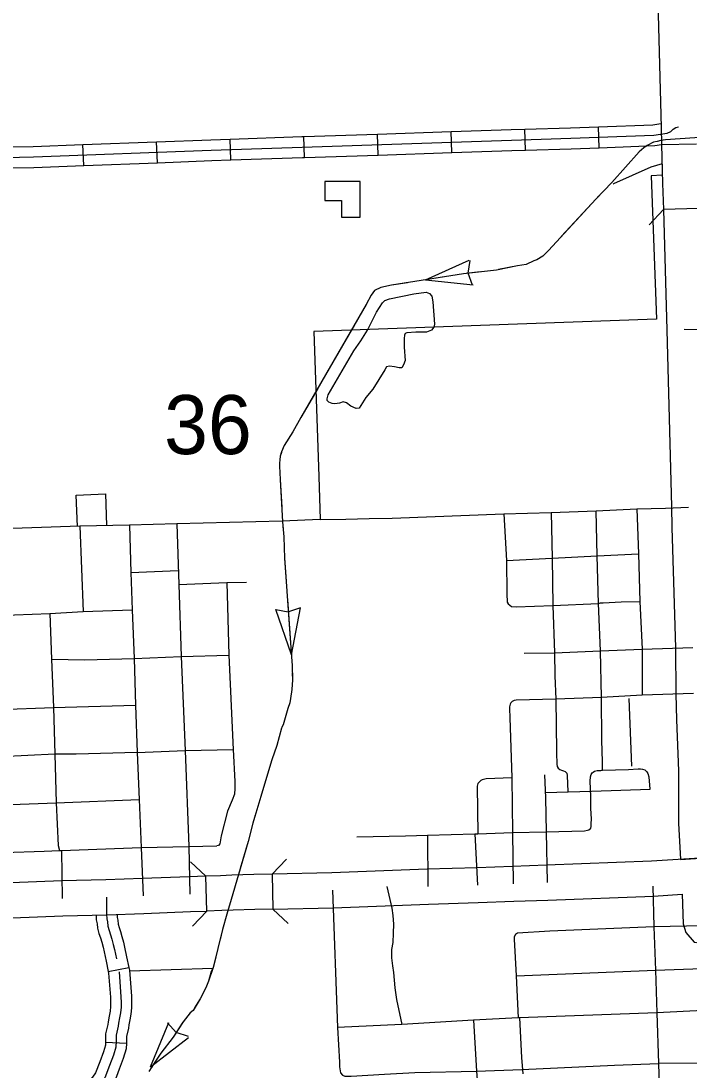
# Model space of a CAD drawing. Extents: x 1164457 to 1439835, y 1590918 to 1773502.
# Drawn here: x 1293538 to 1298324, y 1633633 to 1641151 of the extents above; entities that cross this region are included whole.
import ezdxf

# ---------------------------------------------------------------- set-up
doc = ezdxf.new("R2010")
doc.units = 0
for name, color, linetype in [('Level 15', 7, 'Continuous'), ('Level 32', 7, 'Continuous'), ('Level 33', 7, 'Continuous'), ('Level 34', 7, 'Continuous'), ('Level 35', 7, 'Continuous'), ('Level 37', 7, 'Continuous'), ('Level 43', 7, 'Continuous'), ('Level 5', 7, 'Continuous'), ('Level 58', 7, 'Continuous'), ('Level 6', 7, 'Continuous')]:
    doc.layers.add(name, color=color, linetype=linetype)

msp = doc.modelspace()

# ---------------------------------------------------------------- linework, layer by layer
at = {"layer": 'Level 15'}
for points in [[(1298022.4, 1644259), (1298123.5, 1640388.7), (1298126.8, 1640265.4), (1298376.7, 1640272.2)], [(1298126.8, 1640265.4), (1298134.3, 1639987.1), (1298141.4, 1639800.3)], [(1298513.3, 1635164.1), (1298499.6, 1635413.1), (1298499.8, 1635787.6), (1298484.8, 1636155.1), (1298480.5, 1636337.1), (1298476.5, 1636667.6), (1298463.9, 1637142.9), (1298451.5, 1637530.8), (1298447.9, 1637680.7), (1298415.1, 1638944.2), (1298391.3, 1639807.5), (1298141.4, 1639800.3)], [(1298141.4, 1639800.3), (1298165.2, 1638937.6), (1298197.9, 1637674.4), (1298201.6, 1637523.8), (1298214, 1637135.6), (1298226.5, 1636662.8), (1298230.6, 1636332.7), (1298234.9, 1636147.1), (1298249.8, 1635782.5), (1298249.6, 1635406.4), (1298263.8, 1635147.9), (1298513.3, 1635164.1)], [(1299709.5, 1634089.1), (1299713.1, 1634128.9), (1299731.6, 1634191.5), (1299764.3, 1634252.6), (1299823.2, 1634311.7), (1299430.5, 1634513.2), (1299110.4, 1634682.9), (1298975, 1634756), (1298917.6, 1634774.7), (1298863.9, 1634781.5), (1298775.7, 1634787.8), (1298686.6, 1634787.1), (1298587.9, 1634789.5), (1298548.2, 1634788.5), (1298528.1, 1634789.4), (1298516.2, 1635164.2), (1298056.3, 1635134.5), (1297302.4, 1635106.3), (1297059.9, 1635097.3), (1296805.9, 1635087.8), (1296448.4, 1635077.9), (1295766.2, 1635051.5), (1295337.8, 1635042.2)], [(1295337.8, 1635042.2), (1295207.1, 1635039.3), (1295049, 1635035.2), (1294967, 1635030.6), (1294862.8, 1635027.5)], [(1295337.8, 1635042.2), (1295343.3, 1634792.2), (1295773.7, 1634801.6), (1296456.7, 1634828), (1296814, 1634837.9), (1297069.3, 1634847.5), (1297311.7, 1634856.5), (1298069.1, 1634884.8), (1298274.5, 1634898.1), (1298281.3, 1634685.8), (1298300.3, 1634623.8), (1298360.7, 1634555.9), (1298432.6, 1634544.9), (1298463.5, 1634541.9), (1298546, 1634538.3), (1298588.1, 1634539.5), (1298684.6, 1634537.1), (1298767.8, 1634537.8), (1298839.2, 1634532.6), (1298862.6, 1634529.7), (1298876.1, 1634525.3), (1298992.5, 1634462.4), (1299314.9, 1634291.5), (1299709.5, 1634089.1)], [(1294870.3, 1634777.6), (1294862.8, 1635027.5), (1294743.4, 1635023.9), (1294410.1, 1635010.5), (1294147.1, 1635001.7), (1293830.1, 1634993.2), (1293285.2, 1634972.7), (1293076, 1634969.7), (1292619.8, 1634946.4), (1290592.7, 1634878.6)], [(1290592.7, 1634878.6), (1290601, 1634628.8), (1292630.4, 1634696.6), (1293084.1, 1634719.8), (1293291.7, 1634722.8), (1293838.2, 1634743.4), (1294154.6, 1634751.8), (1294419.3, 1634760.7), (1294752.1, 1634774.1), (1294870.3, 1634777.6)], [(1295343.3, 1634792.2), (1295213.1, 1634789.4), (1295059.1, 1634785.3), (1294977.6, 1634780.8), (1294870.3, 1634777.6)]]:
    msp.add_lwpolyline(points, dxfattribs=at)
at = {"layer": 'Level 32'}
for p, q in [((1297153.2, 1640226.3), (1297148.7, 1640376.2)), ((1297681.5, 1640243.6), (1297675.8, 1640393.5)), ((1295042.6, 1640155.6), (1295037.6, 1640305.6)), ((1295570.3, 1640173.4), (1295565.3, 1640323.3)), ((1296098, 1640191.2), (1296093, 1640341.1)), ((1296625.7, 1640208.9), (1296620.7, 1640358.9)), ((1293987.7, 1640116.4), (1293982, 1640266.3)), ((1294515.3, 1640136.3), (1294509.6, 1640286.2)), ((1294164.1, 1634344), (1294311.1, 1634374)), ((1294144.1, 1633838.9), (1294293.9, 1633831.8))]:
    msp.add_line(p, q, dxfattribs=at)
for points in [[(1292929.3, 1640161.1), (1293627.3, 1640177.8), (1294901.9, 1640225.9), (1295551.7, 1640247.8), (1297052.5, 1640298.3), (1297477.1, 1640311), (1298072.3, 1640333.4), (1298167.4, 1640347), (1298194.4, 1640359), (1298210.9, 1640377), (1298228.9, 1640389), (1298248.4, 1640392)], [(1296620.7, 1640358.9), (1297050.1, 1640373.3), (1297148.7, 1640376.2)], [(1297148.7, 1640376.2), (1297474.6, 1640386), (1297675.8, 1640393.5)], [(1297675.8, 1640393.5), (1298065.6, 1640408.2), (1298122.7, 1640416.4)], [(1294509.6, 1640286.2), (1294899.2, 1640300.9), (1295037.6, 1640305.6)], [(1295037.6, 1640305.6), (1295549.2, 1640322.8), (1295565.3, 1640323.3)], [(1295565.3, 1640323.3), (1296093, 1640341.1)], [(1296093, 1640341.1), (1296620.7, 1640358.9)], [(1293455.4, 1640248.7), (1293625, 1640252.8), (1293982, 1640266.3)], [(1293982, 1640266.3), (1294509.6, 1640286.2)], [(1296625.7, 1640208.9), (1297054.9, 1640223.4), (1297153.2, 1640226.3)], [(1297153.2, 1640226.3), (1297479.6, 1640236), (1297681.5, 1640243.6)], [(1297681.5, 1640243.6), (1298079.1, 1640258.6), (1298126.8, 1640265.4)], [(1294515.3, 1640136.3), (1294904.6, 1640151), (1295042.6, 1640155.6)], [(1295042.6, 1640155.6), (1295554.2, 1640172.9), (1295570.3, 1640173.4)], [(1295570.3, 1640173.4), (1296098, 1640191.2)], [(1296098, 1640191.2), (1296625.7, 1640208.9)], [(1293459, 1640098.8), (1293629.6, 1640102.9), (1293987.7, 1640116.4)], [(1293987.7, 1640116.4), (1294515.3, 1640136.3)], [(1294150.8, 1634876.7), (1294150.5, 1634784), (1294151.2, 1634756.2), (1294152.5, 1634723.1), (1294157.5, 1634699.5), (1294161.4, 1634670), (1294169.2, 1634638.6), (1294179.6, 1634608.7), (1294189.1, 1634576), (1294199, 1634537.8), (1294207.6, 1634502.9), (1294222.1, 1634434.8)], [(1294076.4, 1634749.7), (1294077.9, 1634713.9), (1294083.5, 1634686.9), (1294087.6, 1634656), (1294097.3, 1634617.2), (1294108.1, 1634585.9), (1294116.8, 1634556.1), (1294126.3, 1634519.5), (1294134.5, 1634486.1), (1294148.7, 1634419.4), (1294164.1, 1634344)], [(1294226.3, 1634754.2), (1294227.2, 1634732.4), (1294231.4, 1634712.1), (1294235.2, 1634684.1), (1294241.2, 1634659.9), (1294251.1, 1634631.4), (1294261.4, 1634595.9), (1294271.7, 1634556.2), (1294280.7, 1634519.7), (1294295.5, 1634450.1), (1294311.1, 1634374)], [(1294311.1, 1634374), (1294315.2, 1634354.1), (1294329.5, 1634167.3), (1294330.2, 1634123.7), (1294330.2, 1634086), (1294325.1, 1634039.4), (1294318.4, 1634000), (1294312.2, 1633963), (1294309, 1633938.6), (1294294.3, 1633879.8), (1294294.6, 1633847.1), (1294293.9, 1633831.8)], [(1294164.1, 1634344), (1294166.3, 1634333.3), (1294179.6, 1634160.3), (1294180.2, 1634122.4), (1294180.2, 1634094.2), (1294176.5, 1634060.2), (1294170.5, 1634024.9), (1294163.8, 1633985.2), (1294161.4, 1633966.7), (1294144.1, 1633897.5), (1294144.6, 1633850), (1294144.1, 1633838.9)], [(1294240.7, 1634343.7), (1294254.5, 1634163.8), (1294255.2, 1634123), (1294255.2, 1634090.1), (1294250.8, 1634049.8), (1294244.4, 1634012.4), (1294238, 1633974.1), (1294235.2, 1633952.7), (1294219.2, 1633888.6)], [(1294219.2, 1633888.6), (1294219.6, 1633848.5), (1294217.5, 1633803.8), (1294200.4, 1633746.2), (1294172.7, 1633671.6), (1294138.6, 1633584.1), (1294110.9, 1633543.6), (1294083.2, 1633511.6), (1294057.6, 1633496.7), (1294023.5, 1633490.3), (1293808.2, 1633492.4), (1293752.8, 1633488.2), (1293720.8, 1633481.8), (1293678.2, 1633469), (1293616.3, 1633428.5), (1293578, 1633387.9), (1293537.5, 1633356), (1293507.6, 1633349.6), (1293465, 1633347.4)], [(1294293.9, 1633831.8), (1294292, 1633791.2), (1294271.6, 1633722.5), (1294242.8, 1633644.9), (1294205.4, 1633548.9), (1294170.4, 1633497.7), (1294131.7, 1633453.1), (1294084.2, 1633425.4), (1294030.1, 1633415.2), (1293915.6, 1633416.4)], [(1294144.1, 1633838.9), (1294143, 1633816.4), (1294129.2, 1633769.9), (1294102.6, 1633698.2), (1294071.9, 1633619.4), (1294051.4, 1633589.5), (1294034.6, 1633570.1), (1294031, 1633568), (1294016.9, 1633565.4), (1293917.1, 1633566.4)]]:
    msp.add_lwpolyline(points, dxfattribs=at)
at = {"layer": 'Level 33'}
for points in [[(1299376.7, 1638932.3), (1299029.4, 1638932.3), (1298290.2, 1638940.9)], [(1296997.1, 1637622.1), (1297337.5, 1637630.7), (1297659.5, 1637643), (1297951.2, 1637657.4), (1298155.4, 1637662.3), (1298321.3, 1637670.6)], [(1295681.5, 1637580.2), (1295864.8, 1637584.7), (1296032.7, 1637587.7), (1296197.2, 1637590.8), (1296997.1, 1637622.1)], [(1295943.4, 1635309.6), (1296293.2, 1635316.2), (1296450.1, 1635320.3), (1296789, 1635331), (1296812, 1635331.8), (1297058.4, 1635340.9), (1297301.6, 1635344.3), (1297575.8, 1635353.3), (1297597.2, 1635356.2), (1297606.1, 1635358.9), (1297620.2, 1635370.1), (1297623.1, 1635382.5), (1297623.3, 1635401.8), (1297624.9, 1635438.7), (1297619.8, 1635511.1), (1297620.4, 1635597.8), (1297615.2, 1635708.8), (1297617.4, 1635738.4), (1297623, 1635755.7), (1297630.4, 1635766.3), (1297636.5, 1635771.7), (1297645.8, 1635779.1), (1297665.5, 1635783.9), (1297692.6, 1635784.7), (1297698.3, 1635785.7), (1297704.9, 1635785.7), (1297704.3, 1635845.4), (1297699.6, 1636000.5), (1297695.9, 1636307.2), (1297690.5, 1636641.4), (1297675.8, 1636980.8), (1297665.5, 1637322), (1297659.5, 1637643)], [(1297337.5, 1637630.7), (1297343.2, 1637304), (1297348.2, 1636965), (1297360.2, 1636627.7), (1297362.7, 1636461), (1297369.9, 1636294.6), (1297374.9, 1635920.1), (1297375.3, 1635886), (1297376.5, 1635854.4), (1297376.2, 1635830.7), (1297379.4, 1635812.1), (1297385.6, 1635801), (1297397.5, 1635790.3), (1297411, 1635787), (1297425.8, 1635782.5), (1297437.7, 1635776.7), (1297447.6, 1635765.6), (1297452.1, 1635747.2), (1297455, 1635631.6)], [(1293960.9, 1637532.7), (1293984.9, 1636923.4)], [(1294315, 1637541.9), (1294326.3, 1637202.6), (1294334.7, 1636935.3), (1294348.5, 1636585.7), (1294359.8, 1636251.3), (1294371.8, 1635912.7), (1294385.3, 1635577.4), (1294399.6, 1635231.7), (1294414.7, 1634885.6)], [(1294654.4, 1637551), (1294668.6, 1637117.1), (1294687, 1636600.7), (1294715.5, 1635928.4), (1294739.8, 1635239.2), (1294747.7, 1634899)], [(1297015.6, 1637288.4), (1297343.2, 1637304), (1297665.5, 1637322), (1297961.1, 1637334.6)], [(1295012.9, 1637129.6), (1295026.3, 1636610.9), (1295059.2, 1635935.7), (1295070, 1635704.3), (1295071.3, 1635656.1), (1295067.2, 1635615.8), (1295051, 1635572.2), (1295018.7, 1635491.9), (1294971.9, 1635317), (1294962.1, 1635258.5), (1294952.4, 1635246.5), (1294941.9, 1635245.7)], [(1297348.2, 1636965), (1297675.8, 1636980.8), (1297690.5, 1636983.5), (1297709.5, 1636985.7), (1297838.3, 1636991.1), (1297972.8, 1636994.3)], [(1297972.8, 1636994.3), (1297988.3, 1636653.2), (1297988.5, 1636324.6)], [(1293032.5, 1636883.6), (1293363.7, 1636894.1), (1293744.9, 1636909.2), (1293984.9, 1636923.4), (1294334.7, 1636935.3)], [(1293744.9, 1636909.2), (1293756.5, 1636580.9), (1293770.5, 1636236.2), (1293781.6, 1635902.2), (1293790, 1635553.7), (1293803.9, 1635246.9), (1293814.4, 1635211.7)], [(1297988.3, 1636653.2), (1298351.5, 1636665.2)], [(1293756.5, 1636580.9), (1293996.7, 1636577.3), (1294348.5, 1636585.7)], [(1298355.5, 1636334.9), (1297988.5, 1636324.6), (1297695.9, 1636307.2), (1297369.9, 1636294.6), (1297084.8, 1636288.8), (1297071.6, 1636285.5), (1297057.4, 1636279), (1297047.3, 1636269.3), (1297042.8, 1636260.1), (1297039, 1636239.5), (1297039, 1636226), (1297039.9, 1636163.3), (1297055.2, 1635732.6), (1297058.4, 1635340.9), (1297064.6, 1634972.4)], [(1293043.7, 1636211.9), (1293378.6, 1636221.7), (1293770.5, 1636236.2), (1294359.8, 1636251.3)], [(1294371.8, 1635912.7), (1293933.8, 1635901.1), (1293781.6, 1635902.2), (1293393.2, 1635882.7), (1293062.1, 1635871.1)], [(1294371.8, 1635912.7), (1294715.5, 1635928.4), (1295059.2, 1635935.7)], [(1297289.9, 1635752.2), (1297296.3, 1635587.3), (1297301.6, 1635344.3), (1297307, 1634981.4)], [(1297295.5, 1635626), (1297459.2, 1635631.8), (1297625.3, 1635636.6), (1298046.4, 1635649.9)], [(1293402.6, 1635539.2), (1293790, 1635553.7), (1294385.3, 1635577.4)], [(1296450.1, 1635320.3), (1296452.6, 1634953)], [(1296789, 1635331), (1296809.9, 1634962.9)], [(1293081.9, 1635191), (1293415.2, 1635198.2), (1293705.5, 1635207.1), (1293814.4, 1635211.7), (1293829.4, 1635211.7)], [(1293829.4, 1635211.7), (1294399.6, 1635231.7), (1294739.8, 1635239.2), (1294941.9, 1635245.7)], [(1293829.4, 1635211.7), (1293834.2, 1634868.3)], [(1295769.9, 1634926.5), (1295806.8, 1633943.1), (1295820.3, 1633696.2), (1295819.2, 1633662.1), (1295826.7, 1633620.5), (1295841.4, 1633603.3), (1295858.6, 1633596), (1295904.5, 1633596), (1296143.2, 1633609.9), (1296359.6, 1633622.6), (1296801.4, 1633632.1), (1297127.5, 1633643.1), (1297790.9, 1633673.7), (1298104.7, 1633685.4)], [(1296160.3, 1634954.4), (1296195.7, 1634797.5), (1296202.2, 1634745.6), (1296206.1, 1634684.5), (1296205.2, 1634620.2), (1296201.4, 1634552.7), (1296192.8, 1634502.1), (1296192.8, 1634442.4), (1296199.2, 1634385.9), (1296206.6, 1634337.9), (1296217.3, 1634227), (1296228, 1634143.9), (1296266.3, 1633966.1)], [(1298064.2, 1634956.1), (1298072.2, 1634665.7), (1298082.9, 1634354.7), (1298092.8, 1634047.9), (1298104.7, 1633685.4), (1298113.7, 1633444.9), (1298118.3, 1633194.4), (1298120.5, 1633091.9), (1298129.6, 1632838.2), (1298131.4, 1632820.7), (1298141.4, 1632782.9), (1298147.9, 1632776), (1298179, 1632758.5), (1298215.6, 1632741.6), (1298451.2, 1632624.6), (1298769.7, 1632465.3), (1299090.2, 1632301.4), (1299242.3, 1632216.6), (1299353.3, 1632159.1)], [(1298424.1, 1634672.7), (1298072.2, 1634665.7), (1297326, 1634634.6), (1297095.6, 1634619.8), (1297080.8, 1634610.8), (1297072.2, 1634593.5), (1297072.2, 1634576.3), (1297086.5, 1634313.3), (1297099.7, 1634013.3)], [(1297086.5, 1634313.3), (1298082.9, 1634354.7), (1298417.7, 1634366.2)], [(1298425.9, 1634065.3), (1298092.8, 1634047.9), (1297110, 1634013.3), (1297099.7, 1634013.3), (1296779.7, 1633996), (1296266.3, 1633966.1), (1295806.8, 1633943.1)], [(1296779.7, 1633996), (1296801.4, 1633632.1), (1296811.5, 1633507.1), (1296810.6, 1633461.9), (1296803.5, 1633419.9), (1296786.4, 1633347.4), (1296766.5, 1633282.7), (1296711.8, 1633075.9), (1296706.5, 1633045), (1296692.7, 1632964), (1296677.5, 1632457.6)], [(1297110, 1634013.3), (1297123.1, 1633729), (1297133.9, 1633611.2)]]:
    msp.add_lwpolyline(points, dxfattribs=at)
at = {"layer": 'Level 34'}
for points in [[(1296997.1, 1637622.1), (1297015.6, 1637288.4), (1297017.9, 1637049.7), (1297021.1, 1636990), (1297027.9, 1636976.6), (1297052.7, 1636957.3), (1297085.3, 1636955.2), (1297348.2, 1636965)], [(1297951.2, 1637657.4), (1297961.1, 1637334.6), (1297972.8, 1636994.3)], [(1295681.5, 1637580.2), (1295410.1, 1637568.9), (1294654.4, 1637551), (1294315, 1637541.9), (1293960.9, 1637532.7), (1293339.9, 1637512), (1293071.7, 1637503.1)], [(1294326.3, 1637202.6), (1294665.6, 1637216.9)], [(1294668.6, 1637117.1), (1295012.9, 1637129.6), (1295152.8, 1637132.2)], [(1297144.2, 1636623.6), (1297360.2, 1636627.7), (1297690.5, 1636641.4), (1297988.3, 1636653.2)], [(1294348.5, 1636585.7), (1294687, 1636600.7), (1295026.3, 1636610.9)], [(1297892.9, 1636300.5), (1297910.9, 1635816.2)], [(1297704.9, 1635785.7), (1297889.6, 1635791.4), (1297960.2, 1635796.3), (1297976.7, 1635796), (1297991.5, 1635793.1), (1298006.6, 1635788.5), (1298022.6, 1635775.8), (1298030, 1635763.1), (1298036.2, 1635738.4), (1298043.1, 1635649.8)], [(1297055.2, 1635732.6), (1296871.4, 1635724.9), (1296841.7, 1635717.5), (1296831.9, 1635712), (1296822.3, 1635703.5), (1296811.9, 1635690.9), (1296806.8, 1635672.6), (1296812, 1635331.8)], [(1298434.7, 1633880.3), (1298434.7, 1633806.4), (1298434.7, 1633741.2), (1298429.5, 1633717.2), (1298423.2, 1633705.5), (1298415.6, 1633698.1), (1298401.8, 1633690), (1298386.4, 1633688.6), (1298104.7, 1633685.4)]]:
    msp.add_lwpolyline(points, dxfattribs=at)
at = {"layer": 'Level 35'}
for points in [[(1295922.6, 1638788.3), (1295973.6, 1638860.3), (1296020, 1638936.8), (1296084.5, 1639065.8), (1296128, 1639133.3), (1296146, 1639148.3), (1296177.5, 1639161.8), (1296352.9, 1639197.8), (1296439.9, 1639208.3), (1296463.9, 1639199.3), (1296481.9, 1639179.8), (1296487.9, 1639139.3), (1296499.8, 1638978.8), (1296496.8, 1638957.8), (1296480.4, 1638936.8), (1296442.9, 1638921.8), (1296366.4, 1638921.8), (1296303.4, 1638918.8), (1296289.9, 1638914.3), (1296285.4, 1638902.3), (1296283.9, 1638876.8), (1296283.9, 1638815.3)], [(1296283.9, 1638815.3), (1296289.9, 1638720.8), (1296277.9, 1638687.8), (1296267.4, 1638666.8), (1296247.9, 1638666.8), (1296213.5, 1638674.3), (1296177.5, 1638680.3), (1296158, 1638674.3), (1296146, 1638651.8), (1296059, 1638515.3), (1296008, 1638453.8), (1295960.1, 1638378.8), (1295939.1, 1638375.8), (1295901.6, 1638393.8), (1295870.1, 1638417.8), (1295846.1, 1638423.8), (1295820.3, 1638414.9), (1295787.4, 1638408.9), (1295768.1, 1638411.8), (1295742.7, 1638422.3), (1295730.7, 1638434.3), (1295730.7, 1638446.3), (1295738.2, 1638474.8), (1295922.6, 1638788.3)]]:
    msp.add_lwpolyline(points, dxfattribs=at)
at = {"layer": 'Level 37'}
for points in [[(1298126.8, 1640265.4), (1298126.8, 1640265.4)], [(1298038.9, 1639690.4), (1298141.4, 1639799.8)], [(1294753.6, 1635130.4), (1294862.8, 1635027.5)], [(1295337.8, 1635042.2), (1295441.6, 1635150.5)], [(1294870.3, 1634777.6), (1294767.4, 1634668.4)], [(1295451.6, 1634688.5), (1295343.3, 1634792.2)]]:
    msp.add_lwpolyline(points, dxfattribs=at)
at = {"layer": 'Level 43'}
for p, q in [((1296436.6, 1639297.5), (1296749.8, 1639437.8)), ((1296754.5, 1639435.7), (1296740.7, 1639345.4)), ((1296774.1, 1639259.2), (1296740.9, 1639344.2)), ((1296436.6, 1639297.5), (1296778, 1639262.4)), ((1295475.4, 1636612.5), (1295363.8, 1636937)), ((1295363.8, 1636937), (1295453.5, 1636919.6)), ((1295541, 1636949.4), (1295454.7, 1636919.7)), ((1295475.4, 1636612.5), (1295541, 1636949.4)), ((1294465.8, 1633662.3), (1294597.1, 1633979.4)), ((1294589, 1633976.7), (1294650.1, 1633908.8)), ((1294737.9, 1633879.9), (1294651.1, 1633908.1)), ((1294465.8, 1633662.3), (1294738.1, 1633871.3))]:
    msp.add_line(p, q, dxfattribs=at)
for points in [[(1299032.8, 1640359.6), (1298156.4, 1640300.4), (1298122.1, 1640295.7), (1298094.7, 1640288.8), (1298069.8, 1640282), (1298023.7, 1640260.4), (1298000.7, 1640242), (1297967, 1640212.8), (1297770.1, 1639995.5), (1297656.2, 1639875.7), (1297318.1, 1639508.5), (1297277.6, 1639468), (1297234.2, 1639440.8), (1297211.5, 1639433.7), (1297156.4, 1639407.6), (1297096, 1639397.8), (1296944.7, 1639367.5), (1296709.6, 1639341.4), (1296193.7, 1639258.5), (1296116.3, 1639243), (1296069.8, 1639222), (1296047.3, 1639187.6), (1296011.3, 1639121.6), (1295543.9, 1638310.6)], [(1298130.5, 1640127.8), (1298050.7, 1640103.3), (1297782.9, 1639983.8), (1297780.9, 1639983)], [(1297677.6, 1639898.2), (1297656.2, 1639875.7), (1297409, 1639607.3)], [(1297319.6, 1639510.2), (1297318.1, 1639508.5), (1297277.6, 1639468), (1297234.2, 1639440.8), (1297211.5, 1639433.7), (1297156.4, 1639407.6), (1297096, 1639397.8), (1296959.4, 1639370.5)], [(1296828.4, 1639354.6), (1296709.6, 1639341.4), (1296436.6, 1639297.5)], [(1296306.3, 1639276.6), (1296193.7, 1639258.5), (1296116.3, 1639243), (1296111.7, 1639241)], [(1296111.7, 1639241), (1296069.8, 1639222), (1296047.3, 1639187.6), (1296011.3, 1639121.6), (1295993.5, 1639090.6)], [(1295927.6, 1638976.3), (1295729.8, 1638633.2)], [(1295663.9, 1638518.8), (1295543.9, 1638310.6), (1295486.9, 1638210.2), (1295465.4, 1638176.2)], [(1295543.9, 1638310.6), (1295486.9, 1638210.2), (1295424.7, 1638111.9), (1295405.2, 1638064.7), (1295395.5, 1638034.6), (1295391.7, 1638009.2), (1295391, 1637984.4), (1295390.2, 1637964.2), (1295396.2, 1637868.2), (1295411.2, 1637563.7), (1295420.6, 1637456.4), (1295427.3, 1637303.6), (1295474.2, 1636630.2), (1295480.2, 1636535.7), (1295483.2, 1636432.2), (1295478.7, 1636363.6), (1295463.2, 1636268.4), (1295450.2, 1636227.1), (1295415.7, 1636111.6), (1295403.7, 1636086.5), (1295372.2, 1635962), (1295334.7, 1635861.7), (1295198.7, 1635408), (1295165.3, 1635275.2), (1295056.6, 1634900.3), (1295012.4, 1634754.8), (1294981.9, 1634646.7), (1294915.6, 1634373.3), (1294899.9, 1634343.9), (1294882.2, 1634275), (1294861.5, 1634228.8), (1294821, 1634149.3), (1294771.3, 1634065.9), (1294751.5, 1634048.9), (1294700.4, 1633985), (1294628.2, 1633874), (1294540.7, 1633759.9), (1294498.4, 1633696), (1294454.2, 1633628.2)], [(1295403.7, 1638060.1), (1295395.5, 1638034.6), (1295391.7, 1638009.2), (1295391, 1637984.4), (1295390.2, 1637964.2), (1295396.2, 1637868.2), (1295406.2, 1637666.1)], [(1295413.8, 1637534.4), (1295420.6, 1637456.4), (1295427.3, 1637303.6), (1295438.8, 1637139.2)], [(1295447.9, 1637007.5), (1295474.2, 1636630.2), (1295475.3, 1636612.5)], [(1295481.8, 1636480.7), (1295483.2, 1636432.2), (1295478.7, 1636363.6), (1295465.7, 1636283.9)], [(1295465.7, 1636283.9), (1295463.2, 1636268.4), (1295450.2, 1636227.1), (1295415.7, 1636111.6), (1295407.7, 1636094.9)], [(1295373.6, 1635967.6), (1295372.2, 1635962), (1295334.7, 1635861.7), (1295253.4, 1635590.5)], [(1295215.5, 1635464), (1295198.7, 1635408), (1295165.3, 1635275.2), (1295109.5, 1635082.6)], [(1295021, 1634783.2), (1295012.4, 1634754.8), (1294981.9, 1634646.7), (1294964.5, 1634574.9)], [(1294933.4, 1634446.7), (1294915.6, 1634373.3), (1294882.2, 1634275), (1294861.5, 1634228.8), (1294821, 1634149.3), (1294782, 1634083.9)], [(1294698.6, 1633982.3), (1294628.2, 1633874), (1294540.7, 1633759.9), (1294498.4, 1633696), (1294473.1, 1633657.2)]]:
    msp.add_lwpolyline(points, dxfattribs=at)
at = {"layer": 'Level 58'}
msp.add_lwpolyline([(1295968.4, 1640000.6), (1295714.4, 1640000.6), (1295714.4, 1639866.6), (1295834.6, 1639866.6), (1295834.6, 1639746.6), (1295968.4, 1639746.6)], close=True, dxfattribs=at)
at = {"layer": 'Level 6'}
for points in [[(1298132.7, 1640045.8), (1298052.6, 1640042.8), (1298091.3, 1639015.1), (1295635.6, 1638927.4), (1295671, 1637888.6), (1295681.5, 1637580.2)], [(1293942.1, 1637532.2), (1293934.5, 1637756.5), (1294144.3, 1637764), (1294152, 1637537.7)], [(1294912.4, 1634367.3), (1294315.7, 1634346.9)]]:
    msp.add_lwpolyline(points, dxfattribs=at)

# ---------------------------------------------------------------- texts
at = {"layer": 'Level 5'}
msp.add_text('36', height=422.4, dxfattribs=at).set_placement((1294563.5, 1638049.6))

doc.saveas('drawing.dxf')
